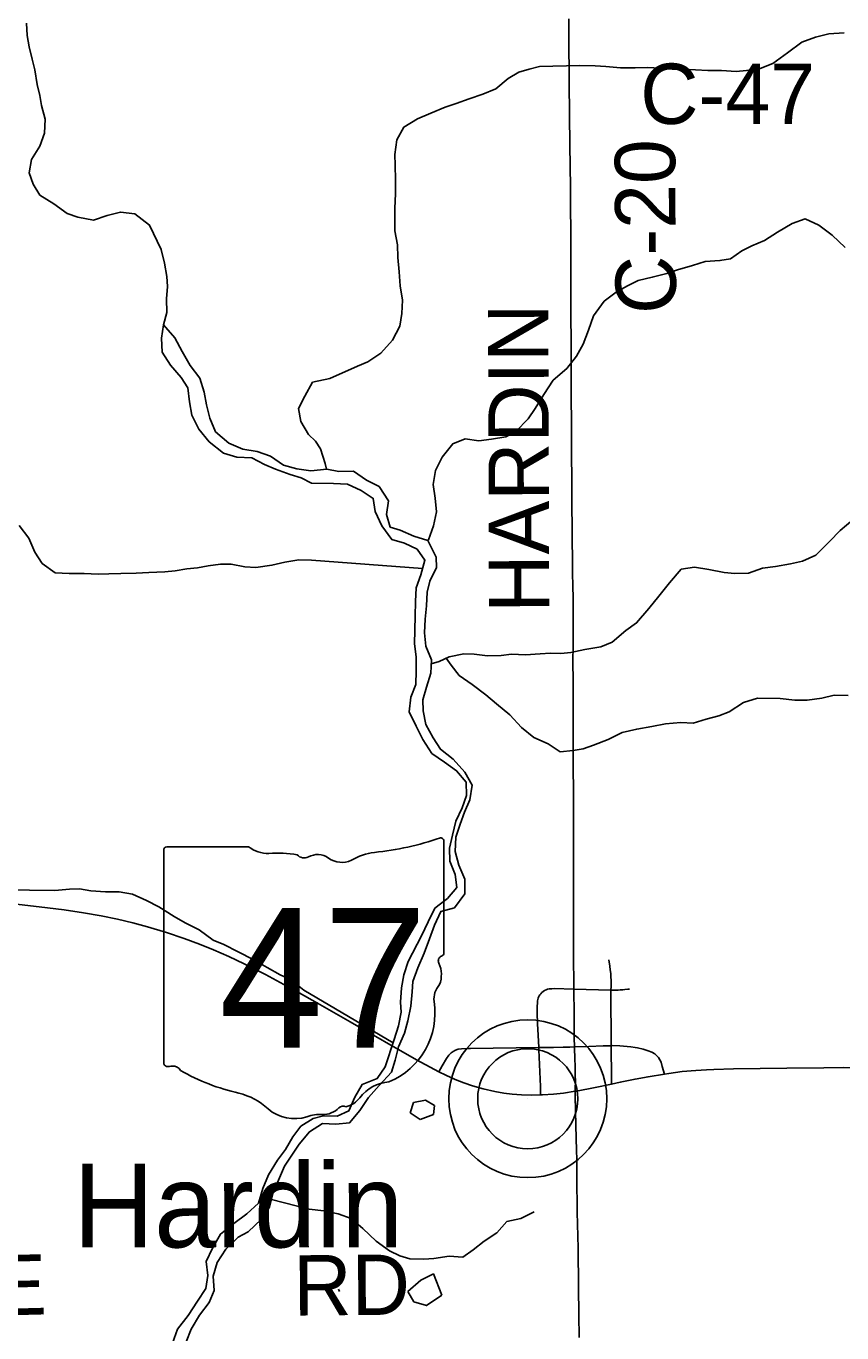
# Model space of a CAD drawing. Extents: x -87 to 2145, y -2128 to 440.
# Drawn here: x 225.99 to 246.27, y 364.41 to 396.92 of the extents above; entities that cross this region are included whole.
import ezdxf

# ---------------------------------------------------------------- set-up
doc = ezdxf.new("R2010")
doc.units = 0
for name, color, linetype in [('GM_X_County_Road', 7, 'Continuous'), ('GM_X_County_Road_Text', 7, 'Continuous'), ('GM_X_Minor_Lake', 7, 'Continuous'), ('GM_X_Minor_River', 7, 'Continuous'), ('GM_X_State_Location', 7, 'Continuous'), ('GM_X_State_Route', 7, 'Continuous'), ('GM_X_State_Shield', 7, 'Continuous'), ('GM_X_Township_Road', 7, 'Continuous'), ('GM_X_Township_Road_Text', 7, 'Continuous'), ('GM_X_Unincorporated', 7, 'Continuous'), ('GM_X_Unincorporated_Location', 7, 'Continuous'), ('GM_X_Unincorporated_Text', 7, 'Continuous')]:
    doc.layers.add(name, color=color, linetype=linetype)

msp = doc.modelspace()

# ---------------------------------------------------------------- linework, layer by layer
at = {"layer": 'GM_X_County_Road'}
msp.add_line((237.04, 371.487), (238.736, 371.508), dxfattribs=at)
for points in [[(239.607, 372.962), (239.599, 373.876), (239.601, 374.335), (239.604, 374.926), (239.599, 375.582), (239.599, 376.418), (239.601, 377.107), (239.601, 377.32), (239.598, 377.927), (239.594, 378.435), (239.594, 379.222), (239.593, 379.288), (239.59, 379.698), (239.589, 379.976), (239.589, 380.632), (239.588, 381.108), (239.589, 381.518), (239.59, 381.879), (239.59, 382.633), (239.584, 383.06), (239.58, 383.257), (239.576, 383.519), (239.57, 384.273), (239.563, 385.159), (239.558, 385.701), (239.555, 386.209), (239.553, 386.569), (239.55, 387.242), (239.547, 387.504), (239.546, 387.848), (239.545, 388.111), (239.545, 388.422), (239.542, 388.997), (239.537, 389.8), (239.531, 390.768), (239.531, 391.112), (239.531, 391.752), (239.525, 392.49), (239.523, 392.916), (239.51, 393.966), (239.505, 394.721), (239.497, 395.525), (239.488, 396.673), (239.486, 396.919), (239.486, 397.108)], [(239.629, 371.525), (239.629, 371.542), (239.622, 371.737), (239.622, 371.851), (239.619, 372.091), (239.618, 372.13), (239.617, 372.179), (239.616, 372.243), (239.617, 372.272), (239.617, 372.302), (239.615, 372.326), (239.615, 372.365), (239.616, 372.389), (239.617, 372.417), (239.614, 372.532), (239.609, 372.761), (239.607, 372.962)], [(236.25, 370.91), (236.336, 371.056), (236.443, 371.241), (236.501, 371.32), (236.559, 371.378), (236.612, 371.416), (236.67, 371.446), (236.733, 371.466), (236.814, 371.479), (236.961, 371.486), (237.04, 371.487)], [(238.736, 371.508), (239.102, 371.514), (239.345, 371.519), (239.508, 371.522), (239.629, 371.525)], [(239.629, 371.525), (239.981, 371.538), (240.341, 371.553), (240.541, 371.557)], [(239.645, 370.423), (239.645, 370.499), (239.648, 370.663), (239.646, 370.828), (239.643, 370.941), (239.642, 371.038), (239.641, 371.07), (239.637, 371.201), (239.629, 371.525)], [(240.541, 371.557), (240.571, 371.558), (240.751, 371.551), (241.028, 371.525), (241.136, 371.509)], [(241.136, 371.509), (241.191, 371.501), (241.335, 371.469), (241.46, 371.43), (241.55, 371.392), (241.62, 371.35), (241.671, 371.308), (241.715, 371.259), (241.752, 371.205), (241.779, 371.146), (241.81, 371.035), (241.862, 370.849)], [(239.744, 364.295), (239.736, 364.858), (239.729, 365.548), (239.715, 366.516), (239.693, 367.418), (239.69, 367.663), (239.683, 368.041), (239.683, 368.745), (239.676, 368.942), (239.662, 369.582), (239.645, 370.303), (239.645, 370.423)]]:
    msp.add_lwpolyline(points, dxfattribs=at)
at = {"layer": 'GM_X_Minor_Lake'}
for p, q in [((235.622, 370.146), (235.536, 369.883)), ((236.144, 370.07), (235.924, 370.2)), ((236.119, 369.846), (236.144, 370.07)), ((235.536, 369.883), (235.785, 369.723)), ((235.479, 365.44), (235.635, 365.187))]:
    msp.add_line(p, q, dxfattribs=at)
for points in [[(235.924, 370.2), (235.622, 370.146)], [(235.785, 369.723), (236.119, 369.846)], [(236.329, 365.35), (236.119, 365.877), (235.805, 365.723), (235.479, 365.44)], [(235.635, 365.187), (235.944, 365.091), (236.329, 365.35)]]:
    msp.add_lwpolyline(points, dxfattribs=at)
at = {"layer": 'GM_X_Minor_River'}
for p, q in [((233.084, 383.634), (235.848, 383.428)), ((232.892, 372.94), (235.117, 371.631))]:
    msp.add_line(p, q, dxfattribs=at)
for points in [[(229.403, 389.491), (229.488, 389.801), (229.483, 390.142), (229.508, 390.442), (229.492, 390.693), (229.427, 391.026), (229.352, 391.368), (229.061, 391.974), (228.695, 392.251), (228.336, 392.297), (228.004, 392.213), (227.662, 392.098), (227.273, 392.174), (227.014, 392.259), (226.677, 392.505), (226.33, 392.722), (226.164, 392.995), (226.068, 393.278), (226.124, 393.608), (226.329, 393.936), (226.444, 394.265), (226.46, 394.606), (226.375, 394.948), (226.329, 395.2), (226.263, 395.472), (226.208, 395.834), (226.143, 396.106), (226.067, 396.408), (226.012, 396.69), (225.996, 397.001)], [(233.114, 388.066), (233.545, 388.155), (234.232, 388.464), (234.484, 388.57), (234.808, 388.785), (235.104, 389.11), (235.279, 389.458), (235.333, 389.777), (235.347, 390.107), (235.291, 390.459), (235.265, 390.809), (235.23, 391.17), (235.224, 391.481), (235.158, 391.832), (235.161, 392.122), (235.155, 392.393), (235.179, 392.753), (235.173, 393.103), (235.168, 393.464), (235.161, 393.734), (235.206, 394.094), (235.38, 394.411), (235.724, 394.616), (236.057, 394.761), (236.41, 394.905), (236.683, 395.001), (237.005, 395.116), (237.348, 395.23), (237.671, 395.365), (237.976, 395.62), (238.238, 395.776), (238.5, 395.852), (238.752, 395.918), (239.757, 395.942), (240.138, 395.935), (240.409, 395.921), (240.77, 395.885), (241.131, 395.889), (241.443, 395.894), (241.754, 395.879), (242.055, 395.854), (242.366, 395.849), (242.637, 395.835), (242.938, 395.82), (243.279, 395.824), (243.65, 395.798), (243.902, 395.824), (244.244, 395.869), (244.556, 395.994), (244.921, 396.258), (245.276, 396.523), (245.619, 396.647), (245.951, 396.732), (246.333, 396.756)], [(235.975, 384.122), (235.995, 384.142), (236.12, 384.49), (236.195, 384.839), (236.159, 385.18), (236.113, 385.521), (236.167, 385.87), (236.332, 386.198), (236.598, 386.534), (236.91, 386.659), (237.251, 386.603), (237.563, 386.648), (237.915, 386.703), (238.168, 386.839), (238.473, 387.154), (238.647, 387.411), (238.862, 387.758), (239.097, 388.114), (239.432, 388.409), (239.677, 388.715), (239.842, 389.013), (239.976, 389.361), (240.101, 389.719), (240.367, 390.085), (240.661, 390.301), (240.944, 390.466), (241.207, 390.592), (241.559, 390.677), (241.922, 390.771), (242.184, 390.857), (242.557, 390.971), (242.879, 391.066), (243.241, 391.09), (243.503, 391.135), (243.786, 391.331), (244.039, 391.457), (244.352, 391.592), (244.675, 391.797), (245.04, 392.011), (245.362, 392.126), (245.702, 391.971), (246.03, 391.725), (246.357, 391.419)], [(233.069, 385.861), (232.72, 385.906), (232.391, 386.002), (232.064, 386.228), (231.736, 386.344), (231.376, 386.4), (231.028, 386.546), (230.702, 386.832), (230.557, 387.166), (230.472, 387.498), (230.418, 387.82), (230.313, 388.162), (230.068, 388.477), (229.873, 388.832), (229.688, 389.166), (229.403, 389.491), (229.358, 389.161), (229.372, 388.81), (229.577, 388.485), (229.843, 388.18), (230.009, 387.927), (230.053, 387.575), (230.108, 387.243), (230.283, 386.899), (230.538, 386.584), (230.894, 386.298), (231.233, 386.202), (231.603, 386.186), (231.921, 386.02), (232.189, 385.905), (232.557, 385.769), (232.826, 385.684), (233.09, 385.551)], [(233.184, 386.6), (233.014, 386.764), (232.819, 387.088), (232.764, 387.41), (232.919, 387.718), (233.114, 388.066)], [(233.462, 385.905), (233.429, 386.045), (233.313, 386.407), (233.184, 386.6)], [(235.591, 372.893), (235.604, 373.153), (235.729, 373.491), (235.884, 373.859), (236.019, 374.217), (236.144, 374.555), (236.299, 374.892), (236.642, 374.987), (236.897, 375.333), (236.902, 375.703), (236.746, 376.046), (236.66, 376.387), (236.674, 376.747), (236.779, 377.065), (236.893, 377.364), (237.027, 377.672), (237.082, 378.041), (236.896, 378.364), (236.609, 378.689), (236.29, 378.934), (236.113, 379.217), (235.927, 379.551), (235.861, 379.892), (235.854, 380.162), (235.949, 380.481), (236.053, 380.829), (236.068, 381.159), (235.931, 381.501), (235.896, 381.832), (235.91, 382.172), (235.944, 382.502), (235.959, 382.842), (236.032, 383.111), (236.197, 383.458), (236.19, 383.709), (235.975, 384.122), (235.635, 384.238), (235.295, 384.384), (235.045, 384.458), (234.949, 384.77), (235.003, 385.109), (234.767, 385.473), (234.458, 385.628), (234.129, 385.854), (233.767, 385.84), (233.467, 385.905), (233.069, 385.861)], [(233.09, 385.551), (233.633, 385.542), (233.984, 385.526), (234.324, 385.37), (234.623, 385.175), (234.669, 384.844), (234.835, 384.491), (235.081, 384.147), (235.402, 384.062), (235.711, 383.907), (235.908, 383.633), (235.803, 383.275), (235.689, 382.946), (235.674, 382.606), (235.66, 382.246), (235.651, 381.556), (235.687, 381.235), (235.693, 380.885), (235.678, 380.545), (235.554, 380.227), (235.519, 379.867), (235.685, 379.504), (235.852, 379.172), (236.078, 378.828), (236.397, 378.612), (236.695, 378.397), (236.933, 378.113), (236.938, 377.783), (236.834, 377.475), (236.679, 377.147), (236.595, 376.798), (236.52, 376.469), (236.526, 376.149), (236.662, 375.817), (236.698, 375.496), (236.464, 375.22), (236.15, 374.975), (235.985, 374.637), (235.819, 374.29), (235.49, 373.655), (235.385, 373.317), (235.321, 372.998), (235.296, 372.638), (235.313, 372.388), (235.249, 372.048), (235.144, 371.71), (234.914, 371.034), (234.72, 370.737), (234.346, 370.593), (234.161, 370.276), (234.017, 369.938), (233.724, 369.803), (233.382, 369.808), (233.13, 369.742), (232.818, 369.553)], [(236.063, 381.061), (236.258, 381.116), (236.51, 381.232), (236.873, 381.306), (237.134, 381.302), (237.465, 381.256), (237.806, 381.261), (238.057, 381.297), (238.409, 381.281), (238.77, 381.305), (239.032, 381.321), (239.283, 381.317), (239.534, 381.343), (239.886, 381.417), (240.279, 381.48), (240.561, 381.596), (240.906, 381.89), (241.17, 382.076), (241.476, 382.431), (241.72, 382.738), (241.986, 383.074), (242.281, 383.409), (242.613, 383.464), (242.964, 383.408), (243.344, 383.332), (243.615, 383.307), (243.957, 383.312), (244.3, 383.436), (244.621, 383.481), (244.994, 383.545), (245.296, 383.61), (245.629, 383.765), (245.965, 384.099), (246.229, 384.375), (246.544, 384.64)], [(233.084, 383.634), (232.774, 383.649), (232.423, 383.585), (232.101, 383.51), (231.7, 383.456), (231.43, 383.471), (231.09, 383.537), (230.82, 383.541), (230.519, 383.496), (230.248, 383.45), (229.987, 383.424), (229.696, 383.369), (229.435, 383.343), (229.045, 383.33), (228.724, 383.315), (228.343, 383.301), (228.043, 383.296), (227.783, 383.29), (227.432, 383.306), (227.062, 383.302), (226.712, 383.318), (226.385, 383.554), (226.21, 383.838), (226.055, 384.181), (225.82, 384.496)], [(236.434, 381.197), (236.558, 381.021), (236.756, 380.768), (237.084, 380.542), (237.422, 380.286), (237.69, 380.062), (238.018, 379.786), (238.305, 379.472), (238.614, 379.226), (238.973, 379.071), (239.272, 378.866), (239.593, 378.9), (239.845, 378.946), (240.097, 379.032), (240.46, 379.176), (240.814, 379.351), (241.176, 379.435), (241.549, 379.499), (241.891, 379.563), (242.273, 379.597), (242.574, 379.582), (242.897, 379.677), (243.219, 379.762), (243.471, 379.867), (243.826, 380.092), (244.178, 380.206), (244.741, 380.197), (245.101, 380.151), (245.413, 380.156), (245.775, 380.2), (246.087, 380.275), (246.428, 380.269)], [(232.892, 372.94), (232.566, 373.206), (232.308, 373.32), (231.981, 373.506), (231.633, 373.702), (231.266, 373.889), (230.908, 374.075), (230.64, 374.18), (230.294, 374.436), (229.946, 374.612), (229.668, 374.767), (229.292, 375.014), (228.984, 375.169), (228.636, 375.326), (228.307, 375.381), (227.966, 375.387), (227.596, 375.413), (227.317, 375.458), (227.066, 375.452), (226.705, 375.417), (225.444, 375.438)], [(232.781, 369.108), (233.036, 369.414), (233.36, 369.619), (233.691, 369.603), (234.033, 369.638), (234.288, 369.944), (234.503, 370.27), (234.768, 370.566), (235.073, 370.901), (235.167, 371.2), (235.252, 371.528), (235.397, 371.866), (235.481, 372.175), (235.556, 372.544), (235.591, 372.893)], [(232.818, 369.553), (232.623, 369.285), (232.438, 368.977), (232.243, 368.71), (232.017, 368.343), (231.872, 368.004), (231.766, 367.635), (231.481, 367.369), (231.157, 367.134), (230.822, 366.869), (230.626, 366.521), (230.471, 366.183), (230.505, 365.842), (230.46, 365.512), (230.254, 365.204), (230.018, 364.847), (229.753, 364.501), (229.627, 364.152)], [(229.968, 364.187), (230.093, 364.505), (230.299, 364.853), (230.544, 365.17), (230.669, 365.468), (230.645, 365.819), (230.74, 366.159), (230.956, 366.496), (231.261, 366.792), (231.514, 366.928), (231.839, 367.243), (232.044, 367.54), (232.13, 367.9), (232.265, 368.208), (232.411, 368.557), (232.781, 369.108)], [(232.089, 367.728), (233.031, 367.493), (233.392, 367.448), (233.753, 367.372), (234.072, 367.256), (234.36, 367.012), (234.698, 366.696), (235.026, 366.45), (235.285, 366.326), (235.535, 366.252), (235.877, 366.246), (236.128, 366.262), (236.51, 366.316), (236.851, 366.291), (237.105, 366.476), (237.379, 366.692), (237.692, 366.897), (237.947, 367.183), (238.289, 367.257), (238.623, 367.422)], [(233.783, 365.441), (233.756, 365.496)]]:
    msp.add_lwpolyline(points, dxfattribs=at)
at = {"layer": 'GM_X_State_Route'}
for points in [[(221.326, 375.54), (221.534, 375.517), (222.806, 375.383), (223.997, 375.258), (225.532, 375.104), (226.314, 375.014), (226.933, 374.933), (227.42, 374.862), (227.857, 374.786), (228.259, 374.702), (228.643, 374.611), (229.008, 374.512), (229.479, 374.369), (229.916, 374.224), (230.302, 374.083), (230.653, 373.941), (231.028, 373.776), (231.414, 373.592), (231.941, 373.324), (232.578, 372.983), (232.782, 372.869)], [(232.782, 372.869), (233.237, 372.615), (234.049, 372.151), (235.699, 371.204), (236.145, 370.962), (236.25, 370.91), (236.423, 370.823), (236.661, 370.715), (236.873, 370.632), (237.09, 370.561), (237.358, 370.486), (237.644, 370.419), (237.868, 370.377), (238.078, 370.35), (238.306, 370.334), (238.567, 370.328), (238.783, 370.332), (238.828, 370.333), (239.105, 370.351), (239.349, 370.377), (239.645, 370.423)], [(242.907, 370.955), (243.089, 370.966), (243.581, 370.981), (244.91, 370.998), (245.829, 371.009), (246.322, 371.01), (246.814, 371.007), (248.892, 371.027), (249.893, 371.044), (250.565, 371.05), (251.107, 371.055), (251.702, 371.052)], [(239.645, 370.423), (239.672, 370.427), (240.139, 370.515), (240.547, 370.601), (240.764, 370.647), (241.134, 370.726), (241.457, 370.785), (241.862, 370.849), (241.976, 370.867), (242.302, 370.911), (242.646, 370.94), (242.907, 370.955)]]:
    msp.add_lwpolyline(points, dxfattribs=at)
at = {"layer": 'GM_X_State_Shield'}
for p, q in [((231.524, 376.506), (229.485, 376.506)), ((236.377, 373.874), (236.377, 376.637)), ((229.417, 376.415), (229.417, 371.132)), ((236.377, 373.874), (236.377, 373.874))]:
    msp.add_line(p, q, dxfattribs=at)
for centre, radius, start, end in [((229.496, 376.427), 0.0806, 98.1301, 188.1301), ((232.009, 377.12), 0.782, 231.6195, 271.1119), ((233.898, 383.709), 7.382, 275.8445, 288.9065), ((236.3, 376.649), 0.0775, 351.8621, 97.738), ((232.268, 373.54), 2.808, 80.4867, 94.9883), ((232.906, 376.454), 0.226, 219.7921, 297.1024), ((233.237, 375.843), 0.469, 54.4667, 119.1411), ((233.843, 376.681), 0.564, 233.8562, 294.8282), ((234.839, 374.893), 1.485, 97.3462, 120.7689), ((236.359, 373.671), 0.12, 107.944, 210.337), ((235.596, 373.321), 0.72, 340.033, 23.6496), ((236.295, 373.863), 0.0829, 289.6038, 7.7341), ((236.655, 372.717), 0.524, 136.8065, 186.9296), ((234.311, 372.365), 1.846, 292.3089, 8.9858), ((229.497, 371.121), 0.0814, 171.9584, 258.3066), ((229.509, 371.661), 0.621, 267.339, 280.6039), ((229.636, 370.827), 0.224, 29.7484, 93.2717), ((232.463, 375.574), 5.331, 240.4129, 257.1985), ((235.09, 369.649), 1.011, 94.4031, 142.5768), ((230.873, 368.759), 1.668, 47.1842, 75.836), ((233.366, 370.406), 0.564, 268.777, 315.5493), ((233.876, 369.894), 0.159, 65.7517, 132.6484), ((233.809, 370.62), 0.597, 282.8732, 323.2771), ((232.677, 370.801), 1.058, 230.7004, 286.2918), ((233.289, 368.975), 0.87, 85.6951, 111.2099)]:
    msp.add_arc(centre, radius, start, end, dxfattribs=at)
at = {"layer": 'GM_X_Township_Road'}
for p in [(239.607, 372.962), (240.541, 371.557)]:
    msp.add_line(p, (240.533, 372.936), dxfattribs=at)
for points in [[(240.533, 372.936), (240.537, 373.029), (240.536, 373.122), (240.534, 373.188), (240.532, 373.262), (240.526, 373.349), (240.517, 373.44), (240.504, 373.534), (240.483, 373.689)], [(238.788, 372.849), (238.816, 372.881), (238.848, 372.905), (238.881, 372.931), (238.918, 372.949), (238.957, 372.963), (238.995, 372.97), (239.026, 372.972), (239.064, 372.975), (239.121, 372.976), (239.607, 372.962)], [(240.533, 372.936), (240.592, 372.936), (240.646, 372.937), (240.708, 372.939), (240.765, 372.943), (240.824, 372.949), (240.881, 372.954), (240.953, 372.962), (240.993, 372.967)], [(238.736, 371.508), (238.722, 371.818), (238.71, 372.097), (238.698, 372.376), (238.7, 372.524), (238.704, 372.629), (238.709, 372.673), (238.713, 372.704), (238.722, 372.739), (238.732, 372.768), (238.746, 372.795), (238.766, 372.823), (238.788, 372.849)], [(238.783, 370.332), (238.779, 370.459), (238.777, 370.541), (238.739, 371.457), (238.736, 371.508)], [(240.547, 370.601), (240.546, 370.749), (240.541, 371.557)]]:
    msp.add_lwpolyline(points, dxfattribs=at)
at = {"layer": 'GM_X_Unincorporated'}
for radius in [1.964, 1.245]:
    msp.add_circle((238.464, 370.237), radius, dxfattribs=at)
at = {"layer": 'GM_X_Unincorporated_Location'}
msp.add_line((238.464, 370.237), (238.464, 370.237), dxfattribs=at)

# ---------------------------------------------------------------- texts
at = {"layer": 'GM_X_County_Road_Text'}
for s, rotation, p in [('C-47', 0, (241.261, 394.491)), ('C-20', 90.343, (242.152, 389.767)), ('HARDIN', 90.176, (238.999, 382.33))]:
    msp.add_text(s, height=1.5, rotation=rotation, dxfattribs=at).set_placement(p)
at = {"layer": 'GM_X_State_Location'}
for s, p in [('s', (232.819, 373.423)), ('r', (232.818, 373.423))]:
    msp.add_text(s, height=0.005, dxfattribs=at).set_placement(p)
msp.add_text('47', height=0.005, rotation=0, dxfattribs=at).set_placement((231.559, 373.059))
at = {"layer": 'GM_X_State_Shield'}
msp.add_text('47', height=3.4805, dxfattribs=at).set_placement((230.789, 371.505))
at = {"layer": 'GM_X_Township_Road_Text'}
for s, rotation, p in [('GREENVILLE', 1.5448, (213.924, 364.533)), ('RD', 0.4852, (232.641, 364.841))]:
    msp.add_text(s, height=1.5, rotation=rotation, dxfattribs=at).set_placement(p)
at = {"layer": 'GM_X_Unincorporated_Text'}
msp.add_text('Hardin', height=2.085, rotation=0, dxfattribs=at).set_placement((227.159, 366.538))

doc.saveas('drawing.dxf')
